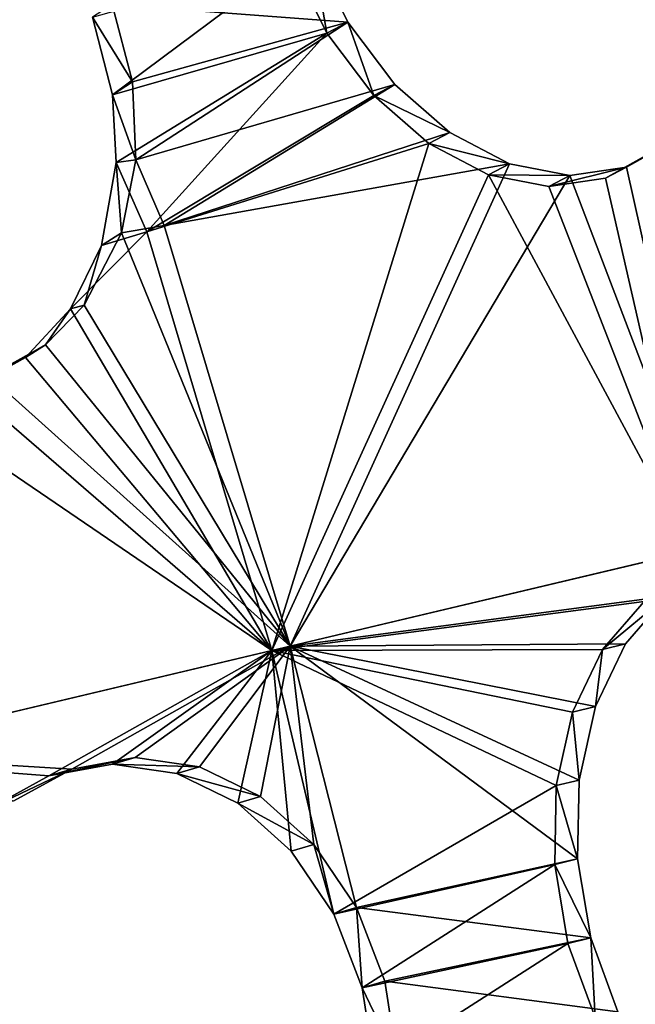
# Model space of a CAD drawing. Header units: millimetres. Extents: x 0 to 2133, y 0 to 2087.
# Tile 865 of 876: x 2073 to 2088, y 149 to 171. Entities that reach past the tile are written whole.
import ezdxf

# ---------------------------------------------------------------- set-up
doc = ezdxf.new("R2010")
doc.units = ezdxf.units.MM
doc.header["$LTSCALE"] = 25.4
doc.layers.get('0').update_dxf_attribs({"true_color": 0xff5454})

# ---------------------------------------------------------------- blocks, each defined once
blk = doc.blocks.new('COSMO-S-3382-4917.STL#2')
at = {"color": 250, "true_color": 0x282828}
mesh = blk.add_polyface(dxfattribs=at)
corners = [(1709.841, 208.672, 1539.288), (1710.486, 206.25, 1539.288), (1709.88, 193.269, 1539.288), (1711.624, 223.971, 1539.288), (1713.18, 228.005, 1539.288), (1715.203, 238.952, 1539.288), (1719.512, 248.991, 1539.288), (1720.53, 253.404, 1539.288), (1729.3, 268.606, 1539.288), (1727.528, 267.125, 1539.288), (1736.1, 279.922, 1539.288), (1742.261, 286.284, 1539.288), (1746.125, 291.615, 1539.288), (1758.024, 301.517, 1539.288), (1757.464, 302.04, 1539.288), (1769.955, 311.052, 1539.288), (1776.134, 313.868, 1539.288), (1783.424, 318.522, 1539.288), (1796.071, 322.98, 1539.288), (1797.683, 324.347, 1539.288), (1817.262, 328.591, 1539.288), (1812.531, 328.445, 1539.288), (1827.758, 330.758, 1539.288), (1839.095, 330.541, 1539.288), (1843.153, 331.254, 1539.288), (1860.945, 328.773, 1539.288), (1858.498, 329.925, 1539.288), (1873.578, 326.791, 1539.288), (1882.181, 323.337, 1539.288), (1888.182, 321.895, 1539.288), (1902.193, 314.391, 1539.288), (1902.104, 315.307, 1539.288), (1915.15, 307.118, 1539.288), (1920.405, 302.191, 1539.288), (1927.135, 297.443, 1539.288), (1936.294, 287.09, 1539.288), (1937.892, 286.419, 1539.288), (1949.402, 269.52, 1539.288), (1947.269, 274.2, 1539.288), (1955.136, 260.958, 1539.288), (1959.352, 249.987, 1539.288), (1961.381, 246.878, 1539.288), (1965.858, 229.054, 1539.288), (1965.917, 232.159, 1539.288), (1968.732, 207.323, 1539.288), (1968.68, 217.006, 1539.288), (1969.632, 201.633, 1539.288), (1968.758, 186.255, 1539.288), (1711.741, 177.98, 1539.288), (1711.508, 184.353, 1539.288), (1716.215, 162.944, 1539.288), (1715.397, 163.017, 1539.288), (1720.797, 148.592, 1539.288), (1724.472, 142.638, 1539.288), (1727.865, 134.907, 1539.288), (1736.043, 124.02, 1539.288), (1736.502, 122.154, 1539.288), (1750.594, 107.625, 1539.288), (1746.587, 110.512, 1539.288), (1757.978, 100.145, 1539.288), (1767.706, 93.925, 1539.288), (1767.283, 93.294, 1539.288), (1770.516, 91.197, 1539.288), (1786.887, 83.314, 1539.288), (1784.023, 83.796, 1539.288), (1798.311, 78.043, 1539.288), (1807.586, 76.097, 1539.288), (1813.179, 74.021, 1539.288), (1829.206, 72.482, 1539.288), (1828.419, 71.786, 1539.288), (1843.816, 71.369, 1539.288), (1851.127, 72.573, 1539.288), (1859.154, 72.776, 1539.288), (1872.717, 76.367, 1539.288), (1874.218, 75.987, 1539.288), (1893.355, 83.756, 1539.288), (1888.797, 80.957, 1539.288), (1902.685, 87.616, 1539.288), (1912.448, 94.526, 1539.288), (1915.688, 95.872, 1539.288), (1929.445, 108.368, 1539.288), (1927.624, 105.607, 1539.288), (1938.325, 116.686, 1539.288), (1943.859, 124.883, 1539.288), (1947.64, 128.953, 1539.288), (1955.275, 143.597, 1539.288), (1955.438, 142.235, 1539.288), (1963.364, 163.97, 1539.288), (1961.612, 156.346, 1539.288), (1966.073, 171.089, 1539.288), (1967.893, 185.418, 1539.288)]
mesh.append_faces([[corners[k] for k in face] for face in [(0, 1, 2), (1, 3, 4), (4, 5, 6), (6, 7, 8), (8, 10, 11), (11, 12, 13), (13, 15, 16), (16, 17, 18), (18, 19, 20), (20, 22, 23), (23, 24, 25), (25, 27, 28), (28, 29, 30), (30, 32, 33), (33, 34, 35), (35, 36, 37), (37, 39, 40), (40, 41, 42), (42, 43, 44), (48, 50, 51), (51, 50, 52), (52, 53, 54), (54, 55, 56), (56, 57, 58), (58, 57, 59), (59, 60, 61), (61, 60, 62), (62, 63, 64), (64, 63, 65), (65, 66, 67), (67, 68, 69), (69, 68, 70), (70, 71, 72), (72, 73, 74), (74, 75, 76), (76, 75, 77), (77, 78, 79), (79, 80, 81), (81, 80, 82), (82, 83, 84), (84, 85, 86), (86, 87, 88), (88, 87, 89), (89, 90, 47)]], dxfattribs={"vtx0": -1, "vtx1": -1, "color": 250})
mesh.append_faces([[corners[k] for k in face] for face in [(1, 0, 3), (4, 3, 5), (6, 5, 7), (8, 7, 9), (8, 9, 10), (11, 10, 12), (13, 12, 14), (13, 14, 15), (16, 15, 17), (18, 17, 19), (20, 19, 21), (20, 21, 22), (23, 22, 24), (25, 24, 26), (25, 26, 27), (28, 27, 29), (30, 29, 31), (30, 31, 32), (33, 32, 34), (35, 34, 36), (37, 36, 38), (37, 38, 39), (40, 39, 41), (42, 41, 43), (44, 43, 45), (44, 45, 46), (44, 46, 47), (1, 48, 2), (48, 1, 49), (48, 49, 50), (52, 50, 53), (54, 53, 55), (56, 55, 57), (59, 57, 60), (62, 60, 63), (65, 63, 66), (67, 66, 68), (70, 68, 71), (72, 71, 73), (74, 73, 75), (77, 75, 78), (79, 78, 80), (82, 80, 83), (84, 83, 85), (86, 85, 87), (89, 87, 90), (47, 90, 44)]], dxfattribs={"vtx0": -1, "vtx2": -1, "color": 250})
mesh = blk.add_polyface(dxfattribs=at)
corners = [(1735.545, 182.32, 1669.288), (1734.489, 198.294, 1669.288), (1734.03, 194.764, 1669.288), (1736.958, 178.45, 1669.288), (1738.52, 170.143, 1669.288), (1743.139, 159.432, 1669.288), (1742.915, 158.403, 1669.288), (1748.668, 147.265, 1669.288), (1752.806, 141.927, 1669.288), (1755.697, 136.885, 1669.288), (1765.612, 126.568, 1669.288), (1763.905, 127.41, 1669.288), (1773.176, 118.973, 1669.288), (1781.093, 113.91, 1669.288), (1780.749, 113.397, 1669.288), (1783.38, 111.69, 1669.288), (1798.69, 104.411, 1669.288), (1794.373, 105.666, 1669.288), (1806.002, 100.985, 1669.288), (1817.766, 98.414, 1669.288), (1818.103, 97.711, 1669.288), (1837.633, 96.135, 1669.288), (1830.506, 95.892, 1669.288), (1843.037, 95.552, 1669.288), (1857.572, 97.657, 1669.288), (1855.52, 96.697, 1669.288), (1867.781, 99.311, 1669.288), (1876.863, 102.925, 1669.288), (1879.646, 103.356, 1669.288), (1894.808, 111.749, 1669.288), (1890.949, 108.776, 1669.288), (1901.532, 115.495, 1669.288), (1910.759, 123.809, 1669.288), (1911.247, 123.418, 1669.288), (1924.139, 138.671, 1669.288), (1919.955, 132.435, 1669.288), (1927.537, 142.418, 1669.288), (1934.465, 155.795, 1669.288), (1933.884, 153.229, 1669.288), (1938.908, 164.713, 1669.288), (1941.363, 174.565, 1669.288), (1942.539, 176.712, 1669.288), (1944.585, 194.301, 1669.288), (1944.725, 189.056, 1669.288), (1944.661, 214.083, 1669.288), (1945.436, 201.571, 1669.288), (1735.449, 219.752, 1669.288), (1733.998, 207.3, 1669.288), (1735.82, 218.247, 1669.288), (1738.363, 231.944, 1669.288), (1740.903, 237.587, 1669.288), (1742.698, 243.706, 1669.288), (1749.554, 255.616, 1669.288), (1748.393, 254.874, 1669.288), (1755.37, 265.289, 1669.288), (1761.461, 271.682, 1669.288), (1763.529, 274.805, 1669.288), (1776.193, 285.204, 1669.288), (1772.757, 283.29, 1669.288), (1782.924, 290.624, 1669.288), (1793.219, 295.693, 1669.288), (1793.886, 296.705, 1669.288), (1811.921, 302.771, 1669.288), (1805.491, 301.445, 1669.288), (1817.575, 304.781, 1669.288), (1831.625, 306.182, 1669.288), (1829.968, 306.663, 1669.288), (1842.498, 307.066, 1669.288), (1851.619, 305.802, 1669.288), (1854.987, 305.985, 1669.288), (1871.179, 301.645, 1669.288), (1867.26, 303.434, 1669.288), (1879.146, 299.45, 1669.288), (1889.599, 293.861, 1669.288), (1890.477, 294.088, 1669.288), (1906.213, 282.732, 1669.288), (1901.094, 287.423, 1669.288), (1910.849, 279.549, 1669.288), (1920.421, 268.66, 1669.288), (1919.603, 270.577, 1669.288), (1927.235, 260.632, 1669.288), (1931.708, 252.154, 1669.288), (1933.638, 249.854, 1669.288), (1939.668, 233.809, 1669.288), (1938.72, 238.395, 1669.288), (1942.412, 226.415, 1669.288), (1944.013, 214.29, 1669.288)]
mesh.append_faces([[corners[k] for k in face] for face in [(44, 43, 45), (2, 46, 47)]], dxfattribs={"vtx0": -1, "color": 250})
mesh.append_faces([[corners[k] for k in face] for face in [(0, 1, 2), (1, 0, 3), (3, 4, 5), (5, 7, 8), (8, 9, 10), (10, 12, 13), (13, 15, 16), (16, 18, 19), (19, 20, 21), (21, 23, 24), (24, 26, 27), (27, 28, 29), (29, 31, 32), (32, 33, 34), (34, 36, 37), (37, 39, 40), (40, 41, 42), (46, 48, 49), (49, 50, 51), (51, 52, 53), (53, 52, 54), (54, 55, 56), (56, 57, 58), (58, 57, 59), (59, 60, 61), (61, 62, 63), (63, 62, 64), (64, 65, 66), (66, 65, 67), (67, 68, 69), (69, 70, 71), (71, 70, 72), (72, 73, 74), (74, 75, 76), (76, 75, 77), (77, 78, 79), (79, 78, 80), (80, 81, 82), (82, 83, 84), (84, 83, 85), (85, 86, 44)]], dxfattribs={"vtx0": -1, "vtx1": -1, "color": 250})
mesh.append_faces([[corners[k] for k in face] for face in [(42, 43, 44), (46, 2, 1)]], dxfattribs={"vtx0": -1, "vtx1": -1, "vtx2": -1, "color": 250})
mesh.append_faces([[corners[k] for k in face] for face in [(3, 0, 4), (5, 4, 6), (5, 6, 7), (8, 7, 9), (10, 9, 11), (10, 11, 12), (13, 12, 14), (13, 14, 15), (16, 15, 17), (16, 17, 18), (19, 18, 20), (21, 20, 22), (21, 22, 23), (24, 23, 25), (24, 25, 26), (27, 26, 28), (29, 28, 30), (29, 30, 31), (32, 31, 33), (34, 33, 35), (34, 35, 36), (37, 36, 38), (37, 38, 39), (40, 39, 41), (42, 41, 43), (46, 1, 48), (49, 48, 50), (51, 50, 52), (54, 52, 55), (56, 55, 57), (59, 57, 60), (61, 60, 62), (64, 62, 65), (67, 65, 68), (69, 68, 70), (72, 70, 73), (74, 73, 75), (77, 75, 78), (80, 78, 81), (82, 81, 83), (85, 83, 86), (44, 86, 42)]], dxfattribs={"vtx0": -1, "vtx2": -1, "color": 250})
mesh = blk.add_polyface(dxfattribs=at)
corners = [(1734.165, 205.552, 1666.919), (1735.133, 201.301, 1666.919), (1734.849, 188.578, 1666.919), (1736.212, 222.415, 1666.919), (1735.839, 213.433, 1666.919), (1737.949, 225.401, 1666.919), (1740.938, 238.731, 1666.919), (1741.435, 237.042, 1666.919), (1748.221, 254.078, 1666.919), (1746.248, 248.201, 1666.919), (1752.324, 258.725, 1666.919), (1757.87, 268.058, 1666.919), (1759.581, 268.472, 1666.919), (1769.638, 280.309, 1666.919), (1767.92, 277.312, 1666.919), (1777.229, 285.123, 1666.919), (1783.218, 290.514, 1666.919), (1787.382, 291.801, 1666.919), (1798.259, 298.408, 1666.919), (1798.242, 297.255, 1666.919), (1809.661, 301.411, 1666.919), (1814.372, 303.787, 1666.919), (1821.486, 304.213, 1666.919), (1831.139, 306.512, 1666.919), (1833.556, 305.624, 1666.919), (1839.632, 306.854, 1666.919), (1839.632, 305.801, 1666.919), (1848.125, 306.512, 1666.919), (1845.708, 305.624, 1666.919), (1857.778, 304.213, 1666.919), (1864.892, 303.787, 1666.919), (1869.603, 301.411, 1666.919), (1881.005, 298.408, 1666.919), (1881.022, 297.255, 1666.919), (1896.046, 290.514, 1666.919), (1891.882, 291.801, 1666.919), (1902.035, 285.123, 1666.919), (1909.627, 280.309, 1666.919), (1911.344, 277.312, 1666.919), (1921.394, 268.058, 1666.919), (1919.683, 268.472, 1666.919), (1926.94, 258.725, 1666.919), (1931.043, 254.078, 1666.919), (1933.016, 248.201, 1666.919), (1938.326, 238.731, 1666.919), (1937.829, 237.042, 1666.919), (1941.315, 225.401, 1666.919), (1943.052, 222.415, 1666.919), (1943.425, 213.433, 1666.919), (1945.099, 205.552, 1666.919), (1944.131, 201.301, 1666.919), (1944.415, 188.578, 1666.919), (1735.839, 189.17, 1666.919), (1738.247, 171.935, 1666.919), (1737.949, 177.202, 1666.919), (1741.435, 165.561, 1666.919), (1744.27, 156.052, 1666.919), (1746.248, 154.402, 1666.919), (1752.764, 141.341, 1666.919), (1752.324, 143.878, 1666.919), (1759.581, 134.131, 1666.919), (1763.507, 128.182, 1666.919), (1767.92, 125.291, 1666.919), (1776.222, 116.918, 1666.919), (1777.229, 117.48, 1666.919), (1790.579, 107.839, 1666.919), (1787.382, 110.802, 1666.919), (1798.242, 105.348, 1666.919), (1806.207, 101.181, 1666.919), (1809.661, 101.192, 1666.919), (1822.7, 97.115, 1666.919), (1821.486, 98.39, 1666.919), (1833.556, 96.979, 1666.919), (1839.632, 95.749, 1666.919), (1845.708, 96.979, 1666.919), (1856.564, 97.115, 1666.919), (1857.778, 98.39, 1666.919), (1873.057, 101.181, 1666.919), (1869.603, 101.192, 1666.919), (1881.022, 105.348, 1666.919), (1888.685, 107.839, 1666.919), (1891.882, 110.802, 1666.919), (1903.042, 116.918, 1666.919), (1902.035, 117.48, 1666.919), (1911.344, 125.291, 1666.919), (1915.757, 128.182, 1666.919), (1919.683, 134.131, 1666.919), (1926.5, 141.341, 1666.919), (1926.94, 143.878, 1666.919), (1934.994, 156.052, 1666.919), (1933.016, 154.402, 1666.919), (1937.829, 165.561, 1666.919), (1941.017, 171.935, 1666.919), (1941.315, 177.202, 1666.919), (1943.425, 189.17, 1666.919)]
mesh.append_faces([[corners[k] for k in face] for face in [(0, 1, 2), (1, 3, 4), (4, 3, 5), (5, 6, 7), (7, 8, 9), (9, 8, 10), (10, 11, 12), (12, 13, 14), (14, 13, 15), (15, 16, 17), (17, 18, 19), (19, 18, 20), (20, 21, 22), (22, 23, 24), (24, 25, 26), (26, 27, 28), (28, 27, 29), (29, 30, 31), (31, 32, 33), (33, 34, 35), (35, 34, 36), (36, 37, 38), (38, 39, 40), (40, 39, 41), (41, 42, 43), (43, 44, 45), (45, 44, 46), (46, 47, 48), (48, 49, 50), (2, 52, 53), (52, 2, 1), (53, 55, 56), (56, 57, 58), (58, 60, 61), (61, 62, 63), (63, 64, 65), (65, 67, 68), (68, 69, 70), (70, 72, 73), (73, 74, 75), (75, 76, 77), (77, 79, 80), (80, 81, 82), (82, 84, 85), (85, 86, 87), (87, 88, 89), (89, 91, 92), (92, 93, 51)]], dxfattribs={"vtx0": -1, "vtx1": -1, "color": 250})
mesh.append_faces([[corners[k] for k in face] for face in [(1, 0, 3), (5, 3, 6), (7, 6, 8), (10, 8, 11), (12, 11, 13), (15, 13, 16), (17, 16, 18), (20, 18, 21), (22, 21, 23), (24, 23, 25), (26, 25, 27), (29, 27, 30), (31, 30, 32), (33, 32, 34), (36, 34, 37), (38, 37, 39), (41, 39, 42), (43, 42, 44), (46, 44, 47), (48, 47, 49), (50, 49, 51), (53, 52, 54), (53, 54, 55), (56, 55, 57), (58, 57, 59), (58, 59, 60), (61, 60, 62), (63, 62, 64), (65, 64, 66), (65, 66, 67), (68, 67, 69), (70, 69, 71), (70, 71, 72), (73, 72, 74), (75, 74, 76), (77, 76, 78), (77, 78, 79), (80, 79, 81), (82, 81, 83), (82, 83, 84), (85, 84, 86), (87, 86, 88), (89, 88, 90), (89, 90, 91), (92, 91, 93), (51, 93, 94), (51, 94, 50)]], dxfattribs={"vtx0": -1, "vtx2": -1, "color": 250})
mesh = blk.add_polyface(dxfattribs=at)
corners = [(1924.817, 235.418, 1681.524), (1924.01, 237.057, 1681.636), (1919.438, 235.824, 1685.722)]
mesh.append_faces([[corners[k] for k in face] for face in [(0, 1, 2)]], dxfattribs={"color": 250})
mesh = blk.add_polyface(dxfattribs=at)
corners = [(1924.01, 237.057, 1681.636), (1924.34, 235.167, 1680.931), (1923.532, 236.808, 1681.043), (1924.817, 235.418, 1681.524)]
mesh.append_faces([[corners[k] for k in face] for face in [(0, 1, 2), (1, 0, 3)]], dxfattribs={"vtx0": -1, "color": 250})
mesh = blk.add_polyface(dxfattribs=at)
corners = [(1923.532, 236.808, 1681.043), (1919.446, 233.763, 1685.338), (1918.983, 235.53, 1685.125)]
mesh.append_faces([[corners[k] for k in face] for face in [(0, 1, 2)]], dxfattribs={"color": 250})
mesh = blk.add_polyface(dxfattribs=at)
corners = [(1924.34, 235.167, 1680.931), (1919.446, 233.763, 1685.338), (1923.532, 236.808, 1681.043)]
mesh.append_faces([[corners[k] for k in face] for face in [(0, 1, 2)]], dxfattribs={"color": 250})
mesh = blk.add_polyface(dxfattribs=at)
corners = [(1919.902, 234.056, 1685.935), (1918.983, 235.53, 1685.125), (1919.446, 233.763, 1685.338), (1919.438, 235.824, 1685.722)]
mesh.append_faces([[corners[k] for k in face] for face in [(0, 1, 2), (1, 0, 3)]], dxfattribs={"vtx0": -1, "color": 250})
mesh = blk.add_polyface(dxfattribs=at)
corners = [(1924.817, 235.418, 1681.524), (1919.438, 235.824, 1685.722), (1919.902, 234.056, 1685.935)]
mesh.append_faces([[corners[k] for k in face] for face in [(0, 1, 2)]], dxfattribs={"color": 250})
mesh = blk.add_polyface(dxfattribs=at)
corners = [(1924.817, 235.418, 1681.524), (1919.902, 234.056, 1685.935), (1919.973, 232.277, 1686.422)]
mesh.append_faces([[corners[k] for k in face] for face in [(0, 1, 2)]], dxfattribs={"color": 250})
mesh = blk.add_polyface(dxfattribs=at)
corners = [(1925.89, 233.997, 1681.08), (1924.817, 235.418, 1681.524), (1919.973, 232.277, 1686.422)]
mesh.append_faces([[corners[k] for k in face] for face in [(0, 1, 2)]], dxfattribs={"color": 250})
mesh = blk.add_polyface(dxfattribs=at)
corners = [(1924.817, 235.418, 1681.524), (1925.411, 233.747, 1680.486), (1924.34, 235.167, 1680.931), (1925.89, 233.997, 1681.08)]
mesh.append_faces([[corners[k] for k in face] for face in [(0, 1, 2), (1, 0, 3)]], dxfattribs={"vtx0": -1, "color": 250})
mesh = blk.add_polyface(dxfattribs=at)
corners = [(1924.34, 235.167, 1680.931), (1919.529, 232.219, 1685.743), (1919.446, 233.763, 1685.338), (1920.224, 230.635, 1685.666)]
mesh.append_faces([[corners[k] for k in face] for face in [(0, 1, 2), (1, 0, 3)]], dxfattribs={"vtx0": -1, "color": 250})
mesh = blk.add_polyface(dxfattribs=at)
corners = [(1925.411, 233.747, 1680.486), (1920.224, 230.635, 1685.666), (1924.34, 235.167, 1680.931)]
mesh.append_faces([[corners[k] for k in face] for face in [(0, 1, 2)]], dxfattribs={"color": 250})
mesh = blk.add_polyface(dxfattribs=at)
corners = [(1919.902, 234.056, 1685.935), (1919.446, 233.763, 1685.338), (1919.973, 232.277, 1686.422)]
mesh.append_faces([[corners[k] for k in face] for face in [(0, 1, 2)]], dxfattribs={"color": 250})
mesh = blk.add_polyface(dxfattribs=at)
corners = [(1925.89, 233.997, 1681.08), (1919.973, 232.277, 1686.422), (1920.624, 230.78, 1686.352)]
mesh.append_faces([[corners[k] for k in face] for face in [(0, 1, 2)]], dxfattribs={"color": 250})
mesh = blk.add_polyface(dxfattribs=at)
corners = [(1927.149, 232.897, 1680.335), (1925.89, 233.997, 1681.08), (1920.624, 230.78, 1686.352)]
mesh.append_faces([[corners[k] for k in face] for face in [(0, 1, 2)]], dxfattribs={"color": 250})
mesh = blk.add_polyface(dxfattribs=at)
corners = [(1925.411, 233.747, 1680.486), (1927.149, 232.897, 1680.335), (1926.671, 232.646, 1679.741), (1925.89, 233.997, 1681.08)]
mesh.append_faces([[corners[k] for k in face] for face in [(0, 1, 2), (1, 0, 3)]], dxfattribs={"vtx0": -1, "color": 250})
mesh = blk.add_polyface(dxfattribs=at)
corners = [(1919.446, 233.763, 1685.338), (1919.529, 232.219, 1685.743), (1919.973, 232.277, 1686.422)]
mesh.append_faces([[corners[k] for k in face] for face in [(0, 1, 2)]], dxfattribs={"color": 250})
mesh = blk.add_polyface(dxfattribs=at)
corners = [(1926.671, 232.646, 1679.741), (1920.224, 230.635, 1685.666), (1925.411, 233.747, 1680.486)]
mesh.append_faces([[corners[k] for k in face] for face in [(0, 1, 2)]], dxfattribs={"color": 250})
mesh = blk.add_polyface(dxfattribs=at)
corners = [(1928.513, 232.187, 1679.34), (1927.149, 232.897, 1680.335), (1920.624, 230.78, 1686.352)]
mesh.append_faces([[corners[k] for k in face] for face in [(0, 1, 2)]], dxfattribs={"color": 250})
mesh = blk.add_polyface(dxfattribs=at)
corners = [(1926.671, 232.646, 1679.741), (1928.513, 232.187, 1679.34), (1928.034, 231.936, 1678.745), (1927.149, 232.897, 1680.335)]
mesh.append_faces([[corners[k] for k in face] for face in [(0, 1, 2), (1, 0, 3)]], dxfattribs={"vtx0": -1, "color": 250})
mesh = blk.add_polyface(dxfattribs=at)
corners = [(1926.671, 232.646, 1679.741), (1923.085, 221.08, 1685.666), (1920.224, 230.635, 1685.666)]
mesh.append_faces([[corners[k] for k in face] for face in [(0, 1, 2)]], dxfattribs={"color": 250})
mesh = blk.add_polyface(dxfattribs=at)
corners = [(1928.034, 231.936, 1678.745), (1923.085, 221.08, 1685.666), (1926.671, 232.646, 1679.741)]
mesh.append_faces([[corners[k] for k in face] for face in [(0, 1, 2)]], dxfattribs={"color": 250})
mesh = blk.add_polyface(dxfattribs=at)
corners = [(1930.705, 231.855, 1676.282), (1932.308, 232.742, 1675.581), (1931.828, 232.49, 1674.984), (1931.186, 232.107, 1676.878)]
mesh.append_faces([[corners[k] for k in face] for face in [(0, 1, 2), (1, 0, 3)]], dxfattribs={"vtx0": -1, "color": 250})
mesh = blk.add_polyface(dxfattribs=at)
corners = [(1933.115, 223.457, 1677.405), (1932.308, 232.742, 1675.581), (1931.186, 232.107, 1676.878)]
mesh.append_faces([[corners[k] for k in face] for face in [(0, 1, 2)]], dxfattribs={"color": 250})
mesh = blk.add_polyface(dxfattribs=at)
corners = [(1932.648, 223.347, 1676.753), (1930.705, 231.855, 1676.282), (1931.828, 232.49, 1674.984)]
mesh.append_faces([[corners[k] for k in face] for face in [(0, 1, 2)]], dxfattribs={"color": 250})
mesh = blk.add_polyface(dxfattribs=at)
corners = [(1920.224, 230.635, 1685.666), (1919.188, 230.319, 1686.545), (1919.529, 232.219, 1685.743)]
mesh.append_faces([[corners[k] for k in face] for face in [(0, 1, 2)]], dxfattribs={"color": 250})
mesh = blk.add_polyface(dxfattribs=at)
corners = [(1919.529, 232.219, 1685.743), (1919.188, 230.319, 1686.545), (1919.646, 230.613, 1687.145)]
mesh.append_faces([[corners[k] for k in face] for face in [(0, 1, 2)]], dxfattribs={"color": 250})
mesh = blk.add_polyface(dxfattribs=at)
corners = [(1919.973, 232.277, 1686.422), (1919.529, 232.219, 1685.743), (1919.646, 230.613, 1687.145)]
mesh.append_faces([[corners[k] for k in face] for face in [(0, 1, 2)]], dxfattribs={"color": 250})
mesh = blk.add_polyface(dxfattribs=at)
corners = [(1920.624, 230.78, 1686.352), (1919.973, 232.277, 1686.422), (1919.646, 230.613, 1687.145)]
mesh.append_faces([[corners[k] for k in face] for face in [(0, 1, 2)]], dxfattribs={"color": 250})
mesh = blk.add_polyface(dxfattribs=at)
corners = [(1928.513, 232.187, 1679.34), (1920.624, 230.78, 1686.352), (1923.499, 221.178, 1686.352)]
mesh.append_faces([[corners[k] for k in face] for face in [(0, 1, 2)]], dxfattribs={"color": 250})
mesh = blk.add_polyface(dxfattribs=at)
corners = [(1929.891, 231.917, 1678.16), (1928.513, 232.187, 1679.34), (1923.499, 221.178, 1686.352)]
mesh.append_faces([[corners[k] for k in face] for face in [(0, 1, 2)]], dxfattribs={"color": 250})
mesh = blk.add_polyface(dxfattribs=at)
corners = [(1928.034, 231.936, 1678.745), (1929.891, 231.917, 1678.16), (1929.412, 231.666, 1677.564), (1928.513, 232.187, 1679.34)]
mesh.append_faces([[corners[k] for k in face] for face in [(0, 1, 2), (1, 0, 3)]], dxfattribs={"vtx0": -1, "color": 250})
mesh = blk.add_polyface(dxfattribs=at)
corners = [(1929.412, 231.666, 1677.564), (1931.186, 232.107, 1676.878), (1930.705, 231.855, 1676.282), (1929.891, 231.917, 1678.16)]
mesh.append_faces([[corners[k] for k in face] for face in [(0, 1, 2), (1, 0, 3)]], dxfattribs={"vtx0": -1, "color": 250})
mesh = blk.add_polyface(dxfattribs=at)
corners = [(1933.115, 223.457, 1677.405), (1931.186, 232.107, 1676.878), (1929.891, 231.917, 1678.16)]
mesh.append_faces([[corners[k] for k in face] for face in [(0, 1, 2)]], dxfattribs={"color": 250})
mesh = blk.add_polyface(dxfattribs=at)
corners = [(1932.648, 223.347, 1676.753), (1923.085, 221.08, 1685.666), (1928.034, 231.936, 1678.745)]
mesh.append_faces([[corners[k] for k in face] for face in [(0, 1, 2)]], dxfattribs={"color": 250})
mesh = blk.add_polyface(dxfattribs=at)
corners = [(1933.115, 223.457, 1677.405), (1929.891, 231.917, 1678.16), (1923.499, 221.178, 1686.352)]
mesh.append_faces([[corners[k] for k in face] for face in [(0, 1, 2)]], dxfattribs={"color": 250})
mesh = blk.add_polyface(dxfattribs=at)
corners = [(1932.648, 223.347, 1676.753), (1928.034, 231.936, 1678.745), (1929.412, 231.666, 1677.564)]
mesh.append_faces([[corners[k] for k in face] for face in [(0, 1, 2)]], dxfattribs={"color": 250})
mesh = blk.add_polyface(dxfattribs=at)
corners = [(1932.648, 223.347, 1676.753), (1929.412, 231.666, 1677.564), (1930.705, 231.855, 1676.282)]
mesh.append_faces([[corners[k] for k in face] for face in [(0, 1, 2)]], dxfattribs={"color": 250})
mesh = blk.add_polyface(dxfattribs=at)
corners = [(1923.499, 221.178, 1686.352), (1920.624, 230.78, 1686.352), (1919.646, 230.613, 1687.145)]
mesh.append_faces([[corners[k] for k in face] for face in [(0, 1, 2)]], dxfattribs={"color": 250})
mesh = blk.add_polyface(dxfattribs=at)
corners = [(1923.085, 221.08, 1685.666), (1918.485, 228.879, 1687.457), (1920.224, 230.635, 1685.666)]
mesh.append_faces([[corners[k] for k in face] for face in [(0, 1, 2)]], dxfattribs={"color": 250})
mesh = blk.add_polyface(dxfattribs=at)
corners = [(1920.224, 230.635, 1685.666), (1918.485, 228.879, 1687.457), (1919.188, 230.319, 1686.545)]
mesh.append_faces([[corners[k] for k in face] for face in [(0, 1, 2)]], dxfattribs={"color": 250})
mesh = blk.add_polyface(dxfattribs=at)
corners = [(1923.499, 221.178, 1686.352), (1919.646, 230.613, 1687.145), (1918.793, 228.962, 1688.224)]
mesh.append_faces([[corners[k] for k in face] for face in [(0, 1, 2)]], dxfattribs={"color": 250})
mesh = blk.add_polyface(dxfattribs=at)
corners = [(1919.646, 230.613, 1687.145), (1919.188, 230.319, 1686.545), (1918.793, 228.962, 1688.224)]
mesh.append_faces([[corners[k] for k in face] for face in [(0, 1, 2)]], dxfattribs={"color": 250})
mesh = blk.add_polyface(dxfattribs=at)
corners = [(1919.188, 230.319, 1686.545), (1918.485, 228.879, 1687.457), (1918.793, 228.962, 1688.224)]
mesh.append_faces([[corners[k] for k in face] for face in [(0, 1, 2)]], dxfattribs={"color": 250})
mesh = blk.add_polyface(dxfattribs=at)
corners = [(1923.499, 221.178, 1686.352), (1918.793, 228.962, 1688.224), (1917.913, 228.058, 1689.098)]
mesh.append_faces([[corners[k] for k in face] for face in [(0, 1, 2)]], dxfattribs={"color": 250})
mesh = blk.add_polyface(dxfattribs=at)
corners = [(1917.913, 228.058, 1689.098), (1918.793, 228.962, 1688.224), (1918.485, 228.879, 1687.457)]
mesh.append_faces([[corners[k] for k in face] for face in [(0, 1, 2)]], dxfattribs={"color": 250})
mesh = blk.add_polyface(dxfattribs=at)
corners = [(1923.085, 221.08, 1685.666), (1917.454, 227.762, 1688.496), (1918.485, 228.879, 1687.457)]
mesh.append_faces([[corners[k] for k in face] for face in [(0, 1, 2)]], dxfattribs={"color": 250})
mesh = blk.add_polyface(dxfattribs=at)
corners = [(1917.913, 228.058, 1689.098), (1918.485, 228.879, 1687.457), (1917.454, 227.762, 1688.496)]
mesh.append_faces([[corners[k] for k in face] for face in [(0, 1, 2)]], dxfattribs={"color": 250})
mesh = blk.add_polyface(dxfattribs=at)
corners = [(1916.168, 227.047, 1689.59), (1917.913, 228.058, 1689.098), (1917.454, 227.762, 1688.496), (1916.629, 227.343, 1690.191)]
mesh.append_faces([[corners[k] for k in face] for face in [(0, 1, 2), (1, 0, 3)]], dxfattribs={"vtx0": -1, "color": 250})
mesh = blk.add_polyface(dxfattribs=at)
corners = [(1923.499, 221.178, 1686.352), (1917.913, 228.058, 1689.098), (1916.629, 227.343, 1690.191)]
mesh.append_faces([[corners[k] for k in face] for face in [(0, 1, 2)]], dxfattribs={"color": 250})
mesh = blk.add_polyface(dxfattribs=at)
corners = [(1923.085, 221.08, 1685.666), (1916.168, 227.047, 1689.59), (1917.454, 227.762, 1688.496)]
mesh.append_faces([[corners[k] for k in face] for face in [(0, 1, 2)]], dxfattribs={"color": 250})
mesh = blk.add_polyface(dxfattribs=at)
corners = [(1923.499, 221.178, 1686.352), (1916.629, 227.343, 1690.191), (1913.076, 218.708, 1694.288)]
mesh.append_faces([[corners[k] for k in face] for face in [(0, 1, 2)]], dxfattribs={"color": 250})
mesh = blk.add_polyface(dxfattribs=at)
corners = [(1923.085, 221.08, 1685.666), (1914.709, 226.779, 1690.668), (1916.168, 227.047, 1689.59)]
mesh.append_faces([[corners[k] for k in face] for face in [(0, 1, 2)]], dxfattribs={"color": 250})
mesh = blk.add_polyface(dxfattribs=at)
corners = [(1923.085, 221.08, 1685.666), (1912.717, 218.623, 1693.573), (1914.709, 226.779, 1690.668)]
mesh.append_faces([[corners[k] for k in face] for face in [(0, 1, 2)]], dxfattribs={"color": 250})
mesh = blk.add_polyface(dxfattribs=at)
corners = [(1932.648, 223.347, 1676.753), (1931.582, 222.194, 1678.036), (1923.085, 221.08, 1685.666)]
mesh.append_faces([[corners[k] for k in face] for face in [(0, 1, 2)]], dxfattribs={"color": 250})
mesh = blk.add_polyface(dxfattribs=at)
corners = [(1933.115, 223.457, 1677.405), (1923.499, 221.178, 1686.352), (1932.104, 222.323, 1678.628)]
mesh.append_faces([[corners[k] for k in face] for face in [(0, 1, 2)]], dxfattribs={"color": 250})
mesh = blk.add_polyface(dxfattribs=at)
corners = [(1932.104, 222.323, 1678.628), (1923.499, 221.178, 1686.352), (1931.158, 221.232, 1679.745)]
mesh.append_faces([[corners[k] for k in face] for face in [(0, 1, 2)]], dxfattribs={"color": 250})
mesh = blk.add_polyface(dxfattribs=at)
corners = [(1932.104, 222.323, 1678.628), (1930.635, 221.103, 1679.153), (1931.582, 222.194, 1678.036), (1931.158, 221.232, 1679.745)]
mesh.append_faces([[corners[k] for k in face] for face in [(0, 1, 2), (1, 0, 3)]], dxfattribs={"vtx0": -1, "color": 250})
mesh = blk.add_polyface(dxfattribs=at)
corners = [(1931.582, 222.194, 1678.036), (1930.635, 221.103, 1679.153), (1923.085, 221.08, 1685.666)]
mesh.append_faces([[corners[k] for k in face] for face in [(0, 1, 2)]], dxfattribs={"color": 250})
mesh = blk.add_polyface(dxfattribs=at)
corners = [(1923.499, 221.178, 1686.352), (1913.076, 218.708, 1694.288), (1918.511, 218.372, 1690.619)]
mesh.append_faces([[corners[k] for k in face] for face in [(0, 1, 2)]], dxfattribs={"color": 250})
mesh = blk.add_polyface(dxfattribs=at)
corners = [(1923.499, 221.178, 1686.352), (1918.511, 218.372, 1690.619), (1919.959, 218.639, 1689.518)]
mesh.append_faces([[corners[k] for k in face] for face in [(0, 1, 2)]], dxfattribs={"color": 250})
mesh = blk.add_polyface(dxfattribs=at)
corners = [(1923.499, 221.178, 1686.352), (1919.959, 218.639, 1689.518), (1921.429, 218.427, 1688.446)]
mesh.append_faces([[corners[k] for k in face] for face in [(0, 1, 2)]], dxfattribs={"color": 250})
mesh = blk.add_polyface(dxfattribs=at)
corners = [(1923.499, 221.178, 1686.352), (1921.429, 218.427, 1688.446), (1922.822, 217.75, 1687.476)]
mesh.append_faces([[corners[k] for k in face] for face in [(0, 1, 2)]], dxfattribs={"color": 250})
mesh = blk.add_polyface(dxfattribs=at)
corners = [(1924.044, 216.656, 1686.672), (1923.499, 221.178, 1686.352), (1922.822, 217.75, 1687.476)]
mesh.append_faces([[corners[k] for k in face] for face in [(0, 1, 2)]], dxfattribs={"color": 250})
mesh = blk.add_polyface(dxfattribs=at)
corners = [(1930.635, 221.103, 1679.153), (1929.952, 219.67, 1680.061), (1923.085, 221.08, 1685.666)]
mesh.append_faces([[corners[k] for k in face] for face in [(0, 1, 2)]], dxfattribs={"color": 250})
mesh = blk.add_polyface(dxfattribs=at)
corners = [(1931.158, 221.232, 1679.745), (1923.499, 221.178, 1686.352), (1930.474, 219.799, 1680.653)]
mesh.append_faces([[corners[k] for k in face] for face in [(0, 1, 2)]], dxfattribs={"color": 250})
mesh = blk.add_polyface(dxfattribs=at)
corners = [(1930.474, 219.799, 1680.653), (1923.499, 221.178, 1686.352), (1930.102, 218.124, 1681.288)]
mesh.append_faces([[corners[k] for k in face] for face in [(0, 1, 2)]], dxfattribs={"color": 250})
mesh = blk.add_polyface(dxfattribs=at)
corners = [(1930.102, 218.124, 1681.288), (1923.499, 221.178, 1686.352), (1930.065, 216.325, 1681.607)]
mesh.append_faces([[corners[k] for k in face] for face in [(0, 1, 2)]], dxfattribs={"color": 250})
mesh = blk.add_polyface(dxfattribs=at)
corners = [(1930.065, 216.325, 1681.607), (1923.499, 221.178, 1686.352), (1925.014, 215.217, 1686.09)]
mesh.append_faces([[corners[k] for k in face] for face in [(0, 1, 2)]], dxfattribs={"color": 250})
mesh = blk.add_polyface(dxfattribs=at)
corners = [(1925.014, 215.217, 1686.09), (1923.499, 221.178, 1686.352), (1924.044, 216.656, 1686.672)]
mesh.append_faces([[corners[k] for k in face] for face in [(0, 1, 2)]], dxfattribs={"color": 250})
mesh = blk.add_polyface(dxfattribs=at)
corners = [(1930.635, 221.103, 1679.153), (1930.474, 219.799, 1680.653), (1929.952, 219.67, 1680.061), (1931.158, 221.232, 1679.745)]
mesh.append_faces([[corners[k] for k in face] for face in [(0, 1, 2), (1, 0, 3)]], dxfattribs={"vtx0": -1, "color": 250})
mesh = blk.add_polyface(dxfattribs=at)
corners = [(1923.085, 221.08, 1685.666), (1917.992, 218.219, 1690.023), (1912.717, 218.623, 1693.573)]
mesh.append_faces([[corners[k] for k in face] for face in [(0, 1, 2)]], dxfattribs={"color": 250})
mesh = blk.add_polyface(dxfattribs=at)
corners = [(1923.085, 221.08, 1685.666), (1919.441, 218.487, 1688.922), (1917.992, 218.219, 1690.023)]
mesh.append_faces([[corners[k] for k in face] for face in [(0, 1, 2)]], dxfattribs={"color": 250})
mesh = blk.add_polyface(dxfattribs=at)
corners = [(1923.085, 221.08, 1685.666), (1920.91, 218.275, 1687.852), (1919.441, 218.487, 1688.922)]
mesh.append_faces([[corners[k] for k in face] for face in [(0, 1, 2)]], dxfattribs={"color": 250})
mesh = blk.add_polyface(dxfattribs=at)
corners = [(1923.085, 221.08, 1685.666), (1922.304, 217.598, 1686.881), (1920.91, 218.275, 1687.852)]
mesh.append_faces([[corners[k] for k in face] for face in [(0, 1, 2)]], dxfattribs={"color": 250})
mesh = blk.add_polyface(dxfattribs=at)
corners = [(1923.526, 216.504, 1686.078), (1922.304, 217.598, 1686.881), (1923.085, 221.08, 1685.666)]
mesh.append_faces([[corners[k] for k in face] for face in [(0, 1, 2)]], dxfattribs={"color": 250})
mesh = blk.add_polyface(dxfattribs=at)
corners = [(1924.495, 215.065, 1685.495), (1923.526, 216.504, 1686.078), (1923.085, 221.08, 1685.666)]
mesh.append_faces([[corners[k] for k in face] for face in [(0, 1, 2)]], dxfattribs={"color": 250})
mesh = blk.add_polyface(dxfattribs=at)
corners = [(1929.952, 219.67, 1680.061), (1929.579, 217.995, 1680.696), (1923.085, 221.08, 1685.666)]
mesh.append_faces([[corners[k] for k in face] for face in [(0, 1, 2)]], dxfattribs={"color": 250})
mesh = blk.add_polyface(dxfattribs=at)
corners = [(1929.579, 217.995, 1680.696), (1924.495, 215.065, 1685.495), (1923.085, 221.08, 1685.666)]
mesh.append_faces([[corners[k] for k in face] for face in [(0, 1, 2)]], dxfattribs={"color": 250})
mesh = blk.add_polyface(dxfattribs=at)
corners = [(1929.952, 219.67, 1680.061), (1930.102, 218.124, 1681.288), (1929.579, 217.995, 1680.696), (1930.474, 219.799, 1680.653)]
mesh.append_faces([[corners[k] for k in face] for face in [(0, 1, 2), (1, 0, 3)]], dxfattribs={"vtx0": -1, "color": 250})
mesh = blk.add_polyface(dxfattribs=at)
corners = [(1917.992, 218.219, 1690.023), (1916.671, 217.493, 1691.072), (1912.717, 218.623, 1693.573)]
mesh.append_faces([[corners[k] for k in face] for face in [(0, 1, 2)]], dxfattribs={"color": 250})
mesh = blk.add_polyface(dxfattribs=at)
corners = [(1918.511, 218.372, 1690.619), (1913.076, 218.708, 1694.288), (1917.191, 217.646, 1691.669)]
mesh.append_faces([[corners[k] for k in face] for face in [(0, 1, 2)]], dxfattribs={"color": 250})
mesh = blk.add_polyface(dxfattribs=at)
corners = [(1919.959, 218.639, 1689.518), (1917.992, 218.219, 1690.023), (1919.441, 218.487, 1688.922), (1918.511, 218.372, 1690.619)]
mesh.append_faces([[corners[k] for k in face] for face in [(0, 1, 2), (1, 0, 3)]], dxfattribs={"vtx0": -1, "color": 250})
mesh = blk.add_polyface(dxfattribs=at)
corners = [(1921.429, 218.427, 1688.446), (1919.441, 218.487, 1688.922), (1920.91, 218.275, 1687.852), (1919.959, 218.639, 1689.518)]
mesh.append_faces([[corners[k] for k in face] for face in [(0, 1, 2), (1, 0, 3)]], dxfattribs={"vtx0": -1, "color": 250})
mesh = blk.add_polyface(dxfattribs=at)
corners = [(1922.822, 217.75, 1687.476), (1920.91, 218.275, 1687.852), (1922.304, 217.598, 1686.881), (1921.429, 218.427, 1688.446)]
mesh.append_faces([[corners[k] for k in face] for face in [(0, 1, 2), (1, 0, 3)]], dxfattribs={"vtx0": -1, "color": 250})
mesh = blk.add_polyface(dxfattribs=at)
corners = [(1918.511, 218.372, 1690.619), (1916.671, 217.493, 1691.072), (1917.992, 218.219, 1690.023), (1917.191, 217.646, 1691.669)]
mesh.append_faces([[corners[k] for k in face] for face in [(0, 1, 2), (1, 0, 3)]], dxfattribs={"vtx0": -1, "color": 250})
mesh = blk.add_polyface(dxfattribs=at)
corners = [(1929.579, 217.995, 1680.696), (1929.542, 216.196, 1681.014), (1924.495, 215.065, 1685.495)]
mesh.append_faces([[corners[k] for k in face] for face in [(0, 1, 2)]], dxfattribs={"color": 250})
mesh = blk.add_polyface(dxfattribs=at)
corners = [(1929.579, 217.995, 1680.696), (1930.065, 216.325, 1681.607), (1929.542, 216.196, 1681.014), (1930.102, 218.124, 1681.288)]
mesh.append_faces([[corners[k] for k in face] for face in [(0, 1, 2), (1, 0, 3)]], dxfattribs={"vtx0": -1, "color": 250})
mesh = blk.add_polyface(dxfattribs=at)
corners = [(1924.044, 216.656, 1686.672), (1922.304, 217.598, 1686.881), (1923.526, 216.504, 1686.078), (1922.822, 217.75, 1687.476)]
mesh.append_faces([[corners[k] for k in face] for face in [(0, 1, 2), (1, 0, 3)]], dxfattribs={"vtx0": -1, "color": 250})
mesh = blk.add_polyface(dxfattribs=at)
corners = [(1924.495, 215.065, 1685.495), (1924.044, 216.656, 1686.672), (1923.526, 216.504, 1686.078), (1925.014, 215.217, 1686.09)]
mesh.append_faces([[corners[k] for k in face] for face in [(0, 1, 2), (1, 0, 3)]], dxfattribs={"vtx0": -1, "color": 250})
mesh = blk.add_polyface(dxfattribs=at)
corners = [(1929.542, 216.196, 1681.014), (1925.144, 213.378, 1685.174), (1924.495, 215.065, 1685.495)]
mesh.append_faces([[corners[k] for k in face] for face in [(0, 1, 2)]], dxfattribs={"color": 250})
mesh = blk.add_polyface(dxfattribs=at)
corners = [(1930.367, 214.52, 1681.589), (1930.065, 216.325, 1681.607), (1925.014, 215.217, 1686.09)]
mesh.append_faces([[corners[k] for k in face] for face in [(0, 1, 2)]], dxfattribs={"color": 250})
mesh = blk.add_polyface(dxfattribs=at)
corners = [(1929.843, 214.392, 1680.995), (1925.144, 213.378, 1685.174), (1929.542, 216.196, 1681.014)]
mesh.append_faces([[corners[k] for k in face] for face in [(0, 1, 2)]], dxfattribs={"color": 250})
mesh = blk.add_polyface(dxfattribs=at)
corners = [(1929.542, 216.196, 1681.014), (1930.367, 214.52, 1681.589), (1929.843, 214.392, 1680.995), (1930.065, 216.325, 1681.607)]
mesh.append_faces([[corners[k] for k in face] for face in [(0, 1, 2), (1, 0, 3)]], dxfattribs={"vtx0": -1, "color": 250})
mesh = blk.add_polyface(dxfattribs=at)
corners = [(1925.144, 213.378, 1685.174), (1925.014, 215.217, 1686.09), (1924.495, 215.065, 1685.495), (1925.663, 213.53, 1685.769)]
mesh.append_faces([[corners[k] for k in face] for face in [(0, 1, 2), (1, 0, 3)]], dxfattribs={"vtx0": -1, "color": 250})
mesh = blk.add_polyface(dxfattribs=at)
corners = [(1930.367, 214.52, 1681.589), (1925.014, 215.217, 1686.09), (1925.663, 213.53, 1685.769)]
mesh.append_faces([[corners[k] for k in face] for face in [(0, 1, 2)]], dxfattribs={"color": 250})
mesh = blk.add_polyface(dxfattribs=at)
corners = [(1929.843, 214.392, 1680.995), (1925.426, 211.566, 1685.136), (1925.144, 213.378, 1685.174)]
mesh.append_faces([[corners[k] for k in face] for face in [(0, 1, 2)]], dxfattribs={"color": 250})
mesh = blk.add_polyface(dxfattribs=at)
corners = [(1930.463, 212.703, 1680.64), (1925.426, 211.566, 1685.136), (1929.843, 214.392, 1680.995)]
mesh.append_faces([[corners[k] for k in face] for face in [(0, 1, 2)]], dxfattribs={"color": 250})
mesh = blk.add_polyface(dxfattribs=at)
corners = [(1930.987, 212.832, 1681.234), (1930.367, 214.52, 1681.589), (1925.663, 213.53, 1685.769)]
mesh.append_faces([[corners[k] for k in face] for face in [(0, 1, 2)]], dxfattribs={"color": 250})
mesh = blk.add_polyface(dxfattribs=at)
corners = [(1930.367, 214.52, 1681.589), (1930.463, 212.703, 1680.64), (1929.843, 214.392, 1680.995), (1930.987, 212.832, 1681.234)]
mesh.append_faces([[corners[k] for k in face] for face in [(0, 1, 2), (1, 0, 3)]], dxfattribs={"vtx0": -1, "color": 250})
mesh = blk.add_polyface(dxfattribs=at)
corners = [(1925.946, 211.719, 1685.732), (1925.144, 213.378, 1685.174), (1925.426, 211.566, 1685.136), (1925.663, 213.53, 1685.769)]
mesh.append_faces([[corners[k] for k in face] for face in [(0, 1, 2), (1, 0, 3)]], dxfattribs={"vtx0": -1, "color": 250})
mesh = blk.add_polyface(dxfattribs=at)
corners = [(1930.987, 212.832, 1681.234), (1925.663, 213.53, 1685.769), (1925.946, 211.719, 1685.732)]
mesh.append_faces([[corners[k] for k in face] for face in [(0, 1, 2)]], dxfattribs={"color": 250})

msp = doc.modelspace()

# ---------------------------------------------------------------- block references
at = {"color": 0}
msp.add_blockref('COSMO-S-3382-4917.STL#2', (156.122, -64.446, -4.129), dxfattribs=at)

doc.saveas('drawing.dxf')
